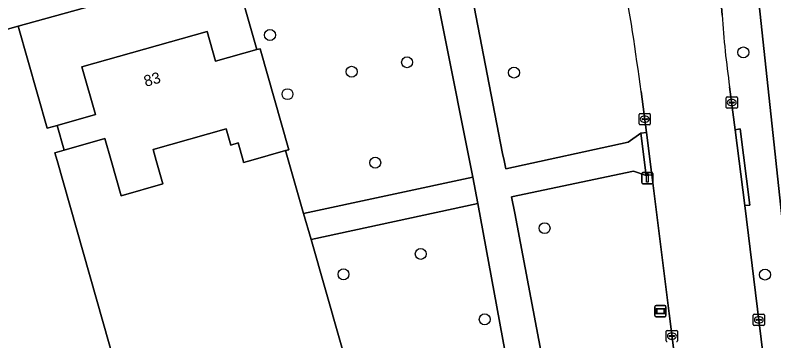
# Model space of a CAD drawing. Extents: x 159680 to 160786, y 387323 to 388340.
# Drawn here: x 160082.7 to 160150.5, y 388233.9 to 388263 of the extents above; entities that cross this region are included whole.
import ezdxf

# ---------------------------------------------------------------- set-up
doc = ezdxf.new("R2010")
doc.units = 0
for name, color, linetype in [('IMGEO_Berm_groen', 7, 'Continuous'), ('IMGEO_Boom', 7, 'Continuous'), ('IMGEO_Erf', 7, 'Continuous'), ('IMGEO_Groenvoorziening', 7, 'Continuous'), ('IMGEO_Kolk', 7, 'Continuous'), ('IMGEO_Lichtmast', 7, 'Continuous'), ('IMGEO_Pand', 7, 'Continuous'), ('IMGEO_Pand_nummerreeks', 7, 'Continuous'), ('IMGEO_Rijbaan_lokaal_gesloten', 7, 'Continuous'), ('IMGEO_Voetpad_open', 7, 'Continuous'), ('IMGEO_Wegwijzer', 7, 'Continuous')]:
    doc.layers.add(name, color=color, linetype=linetype)

msp = doc.modelspace()

# ---------------------------------------------------------------- linework, layer by layer
at = {"layer": 'IMGEO_Berm_groen'}
for points in [[(160137.008, 388266.854), (160136.321, 388270.335), (160136.221, 388270.792), (160136.153, 388271.101), (160136.033, 388271.633), (160132.767, 388275.99), (160132.345, 388275.87), (160122.307, 388273.024), (160122.092, 388272.863), (160122.045, 388272.598), (160126.286, 388250.642), (160126.425, 388250), (160126.587, 388249.251), (160137.521, 388251.646), (160138.656, 388252.437), (160139.147, 388252.5), (160138.671, 388256.176)], [(160139.623, 388248.722), (160139.131, 388248.664), (160137.986, 388249.055), (160127.078, 388246.763), (160127.367, 388245.288), (160133.099, 388214.971), (160135.906, 388202.521), (160136.067, 388201.902), (160136.4, 388200.922)], [(160142.771, 388205.698), (160142.679, 388206.662), (160141.02, 388218.22), (160139.648, 388218.046), (160139.152, 388221.965), (160140.503, 388222.136), (160139.37, 388231.076), (160140.243, 388231.181), (160141.348, 388231.294), (160141.806, 388231.342), (160141.186, 388236.314), (160139.623, 388248.722)]]:
    msp.add_lwpolyline(points, dxfattribs=at)
msp.add_arc((159920.176, 388227.616), 220.354, 7.44707, 10.25728, dxfattribs=at)
at = {"layer": 'IMGEO_Boom'}
for centre in [(160105.473, 388261.231), (160147.818, 388259.675), (160117.738, 388258.794), (160112.779, 388257.948), (160127.302, 388257.869), (160107.044, 388255.937), (160114.887, 388249.807), (160130.036, 388243.946), (160118.961, 388241.643), (160112.05, 388239.818), (160149.758, 388239.794), (160124.685, 388235.788)]:
    msp.add_circle(centre, 0.489, dxfattribs=at)
at = {"layer": 'IMGEO_Erf'}
msp.add_lwpolyline([(160147.032, 388284.577), (160150.721, 388250), (160153.374, 388225.141), (160163.819, 388225.843), (160177.157, 388226.739), (160176.714, 388233.71), (160219.361, 388236.279), (160234.045, 388237.327), (160255.429, 388238.614), (160306.635, 388241.962), (160306.618, 388242.381), (160308.04, 388242.436), (160308.078, 388242.784), (160311.828, 388243.031)], dxfattribs=at)
for points in [[(160082.959, 388262.009), (160085.538, 388252.889), (160086.431, 388253.142), (160089.867, 388254.114), (160088.658, 388258.387), (160099.848, 388261.552), (160100.605, 388258.877), (160104.296, 388259.921), (160102.172, 388267.364)], [(160108.481, 388245.258), (160106.876, 388250.883), (160103.754, 388250), (160103.118, 388249.82), (160103.067, 388250), (160102.623, 388251.571), (160101.961, 388251.384), (160101.552, 388252.828), (160095.011, 388250.976), (160095.287, 388250), (160095.88, 388247.907), (160092.152, 388246.852), (160091.262, 388250), (160090.706, 388251.966), (160087.059, 388250.934), (160086.243, 388250.703), (160086.442, 388250), (160092.27, 388229.392), (160099.852, 388202.58), (160101.213, 388197.768), (160092.982, 388195.44), (160093.298, 388194.325), (160120.831, 388201.991), (160109.147, 388242.928)]]:
    msp.add_lwpolyline(points, close=True, dxfattribs=at)
at = {"layer": 'IMGEO_Groenvoorziening'}
msp.add_lwpolyline([(160118.345, 388271.871), (160102.172, 388267.364), (160104.296, 388259.921), (160104.599, 388260.007), (160107.158, 388250.963), (160106.876, 388250.883), (160108.481, 388245.258), (160123.608, 388248.52), (160123.315, 388250), (160119.058, 388271.433)], dxfattribs=at)
msp.add_lwpolyline([(160127.743, 388226.213), (160124.075, 388246.165), (160109.147, 388242.928), (160120.831, 388201.991), (160121.387, 388202.146), (160122.755, 388197.329), (160133.212, 388200.367), (160133.029, 388201.533)], close=True, dxfattribs=at)
at = {"layer": 'IMGEO_Kolk'}
for p, q in [((160146.282, 388254.76), (160146.282, 388255.612)), ((160146.357, 388255.686), (160147.209, 388255.686)), ((160146.541, 388255.18), (160146.541, 388255.192)), ((160146.979, 388255.143), (160146.581, 388255.143)), ((160146.584, 388255.229), (160146.982, 388255.229)), ((160146.77, 388255.466), (160146.795, 388255.466)), ((160147.025, 388255.192), (160147.025, 388255.18)), ((160147.283, 388255.612), (160147.283, 388254.76)), ((160147.209, 388254.686), (160146.357, 388254.686)), ((160146.793, 388254.906), (160146.768, 388254.906)), ((160138.495, 388253.275), (160138.495, 388254.127)), ((160138.57, 388254.201), (160139.422, 388254.201)), ((160138.754, 388253.695), (160138.754, 388253.707)), ((160138.797, 388253.744), (160139.195, 388253.744)), ((160138.983, 388253.981), (160139.008, 388253.981)), ((160139.238, 388253.707), (160139.238, 388253.695)), ((160139.496, 388254.127), (160139.496, 388253.275)), ((160139.422, 388253.201), (160138.57, 388253.201)), ((160139.192, 388253.658), (160138.794, 388253.658)), ((160139.006, 388253.421), (160138.981, 388253.421)), ((160148.703, 388235.317), (160148.703, 388236.169)), ((160148.778, 388236.243), (160149.63, 388236.243)), ((160149.704, 388236.169), (160149.704, 388235.317)), ((160148.962, 388235.737), (160148.962, 388235.749)), ((160149.4, 388235.7), (160149.002, 388235.7)), ((160149.005, 388235.786), (160149.403, 388235.786)), ((160149.214, 388235.463), (160149.189, 388235.463)), ((160149.191, 388236.023), (160149.216, 388236.023)), ((160149.446, 388235.749), (160149.446, 388235.737)), ((160140.923, 388233.865), (160140.923, 388234.717)), ((160140.998, 388234.791), (160141.85, 388234.791)), ((160141.924, 388234.717), (160141.924, 388233.865)), ((160149.63, 388235.243), (160148.778, 388235.243)), ((160141.182, 388234.285), (160141.182, 388234.297)), ((160141.62, 388234.248), (160141.222, 388234.248)), ((160141.225, 388234.334), (160141.623, 388234.334)), ((160141.434, 388234.011), (160141.409, 388234.011)), ((160141.411, 388234.571), (160141.436, 388234.571)), ((160141.666, 388234.297), (160141.666, 388234.285))]:
    msp.add_line(p, q, dxfattribs=at)
for points in [[(160146.282, 388254.76), (160146.282, 388255.612)], [(160146.357, 388255.686), (160147.209, 388255.686)], [(160147.283, 388255.612), (160147.283, 388254.76)], [(160147.209, 388254.686), (160146.357, 388254.686)], [(160138.495, 388253.275), (160138.495, 388254.127)], [(160138.57, 388254.201), (160139.422, 388254.201)], [(160139.496, 388254.127), (160139.496, 388253.275)], [(160139.422, 388253.201), (160138.57, 388253.201)], [(160148.703, 388235.317), (160148.703, 388236.169)], [(160148.778, 388236.243), (160149.63, 388236.243)], [(160149.704, 388236.169), (160149.704, 388235.317)], [(160140.923, 388233.865), (160140.923, 388234.717)], [(160140.998, 388234.791), (160141.85, 388234.791)], [(160141.924, 388234.717), (160141.924, 388233.865)], [(160149.63, 388235.243), (160148.778, 388235.243)]]:
    msp.add_lwpolyline(points, dxfattribs=at)
for centre, radius, start, end in [((160146.359, 388255.61), 0.0765, 91.55205, 178.44795), ((160146.359, 388255.61), 0.0765, 91.55205, 178.44795), ((160146.581, 388255.189), 0.0403, 85.87752, 175.75265), ((160146.578, 388255.179), 0.0366, 178.93798, 274.71019), ((160146.982, 388255.186), 0.043, 264.86636, 352.45326), ((160146.986, 388255.191), 0.0386, 1.73085, 96.63898), ((160147.207, 388255.61), 0.0765, 1.55205, 88.44795), ((160147.207, 388255.61), 0.0765, 1.55205, 88.44795), ((160146.359, 388254.762), 0.0765, 181.55205, 268.44795), ((160146.359, 388254.762), 0.0765, 181.55205, 268.44795), ((160147.207, 388254.762), 0.0765, 271.55205, 358.44795), ((160147.207, 388254.762), 0.0765, 271.55205, 358.44795), ((160138.572, 388254.125), 0.0765, 91.55205, 178.44795), ((160138.572, 388254.125), 0.0765, 91.55205, 178.44795), ((160138.794, 388253.704), 0.0403, 85.87752, 175.75265), ((160138.791, 388253.694), 0.0366, 178.93798, 274.71019), ((160139.195, 388253.701), 0.043, 264.86636, 352.45326), ((160139.199, 388253.706), 0.0386, 1.73085, 96.63898), ((160139.42, 388254.125), 0.0765, 1.55205, 88.44795), ((160139.42, 388254.125), 0.0765, 1.55205, 88.44795), ((160138.572, 388253.277), 0.0765, 181.55205, 268.44795), ((160138.572, 388253.277), 0.0765, 181.55205, 268.44795), ((160139.42, 388253.277), 0.0765, 271.55205, 358.44795), ((160139.42, 388253.277), 0.0765, 271.55205, 358.44795), ((160148.78, 388236.167), 0.0765, 91.55205, 178.44795), ((160148.78, 388236.167), 0.0765, 91.55205, 178.44795), ((160149.628, 388236.167), 0.0765, 1.55205, 88.44795), ((160149.628, 388236.167), 0.0765, 1.55205, 88.44795), ((160149.002, 388235.746), 0.0403, 85.87752, 175.75265), ((160148.999, 388235.736), 0.0366, 178.93798, 274.71019), ((160149.403, 388235.743), 0.043, 264.86636, 352.45326), ((160149.407, 388235.748), 0.0386, 1.73085, 96.63898), ((160141, 388234.715), 0.0765, 91.55205, 178.44795), ((160141, 388234.715), 0.0765, 91.55205, 178.44795), ((160141.848, 388234.715), 0.0765, 1.55205, 88.44795), ((160141.848, 388234.715), 0.0765, 1.55205, 88.44795), ((160148.78, 388235.319), 0.0765, 181.55205, 268.44795), ((160148.78, 388235.319), 0.0765, 181.55205, 268.44795), ((160149.628, 388235.319), 0.0765, 271.55205, 358.44795), ((160149.628, 388235.319), 0.0765, 271.55205, 358.44795), ((160141.222, 388234.294), 0.0403, 85.87752, 175.75265), ((160141.219, 388234.284), 0.0366, 178.93798, 274.71019), ((160141.623, 388234.291), 0.043, 264.86636, 352.45326), ((160141.627, 388234.296), 0.0386, 1.73085, 96.63898), ((160141, 388233.867), 0.0765, 181.55205, 268.44795), ((160141, 388233.867), 0.0765, 181.55205, 268.44795), ((160141.848, 388233.867), 0.0765, 271.55205, 358.44795), ((160141.848, 388233.867), 0.0765, 271.55205, 358.44795)]:
    msp.add_arc(centre, radius, start, end, dxfattribs=at)
for centre, major_axis, ratio, start_param, end_param in [((160146.769, 388255.186), (-0.387, 0.002), 0.722429, 4.712389, 7.853982), ((160146.794, 388255.186), (-0.39, 0.002), 0.717154, 1.570796, 4.712389), ((160138.982, 388253.701), (-0.387, 0.002), 0.722429, 4.712389, 7.853982), ((160139.007, 388253.701), (-0.39, 0.002), 0.717154, 1.570796, 4.712389), ((160149.19, 388235.743), (-0.387, 0.002), 0.722429, 4.712389, 7.853982), ((160149.215, 388235.743), (-0.39, 0.002), 0.717154, 1.570796, 4.712389), ((160141.41, 388234.291), (-0.387, 0.002), 0.722429, 4.712389, 7.853982), ((160141.435, 388234.291), (-0.39, 0.002), 0.717154, 1.570796, 4.712389)]:
    msp.add_ellipse(centre, major_axis=major_axis, ratio=ratio, start_param=start_param, end_param=end_param, dxfattribs=at)
at = {"layer": 'IMGEO_Lichtmast'}
for p, q in [((160138.731, 388248.025), (160138.731, 388248.825)), ((160138.731, 388248.825), (160138.731, 388248.025)), ((160138.831, 388248.925), (160139.621, 388248.925)), ((160139.621, 388248.925), (160138.831, 388248.925)), ((160139.721, 388248.825), (160139.721, 388248.025)), ((160139.721, 388248.025), (160139.721, 388248.825)), ((160139.621, 388247.925), (160138.831, 388247.925)), ((160138.831, 388247.925), (160139.621, 388247.925))]:
    msp.add_line(p, q, dxfattribs=at)
msp.add_lwpolyline([(160139.151, 388248.8), (160139.301, 388248.8), (160139.301, 388248.05), (160139.151, 388248.05), (160139.151, 388248.8)], dxfattribs=at)
for centre, start, end in [((160138.831, 388248.825), 90, 180), ((160138.831, 388248.825), 90, 180), ((160139.621, 388248.825), 0, 90), ((160139.621, 388248.825), 360, 90), ((160138.831, 388248.025), 180, 270), ((160138.831, 388248.025), 180, 270), ((160139.621, 388248.025), 270, 0), ((160139.621, 388248.025), 270, 0)]:
    msp.add_arc(centre, 0.1, start, end, dxfattribs=at)
at = {"layer": 'IMGEO_Pand'}
for points in [[(160086.442, 388250), (160086.243, 388250.703), (160087.059, 388250.934), (160086.431, 388253.142), (160085.538, 388252.889), (160082.959, 388262.009), (160067.61, 388257.668), (160069.779, 388250), (160073.455, 388237.002), (160063.993, 388234.327), (160065.026, 388230.675), (160067.34, 388222.416), (160092.27, 388229.392)], [(160107.158, 388250.963), (160104.599, 388260.007), (160104.296, 388259.921), (160100.605, 388258.877), (160099.848, 388261.552), (160088.658, 388258.387), (160089.867, 388254.114), (160086.431, 388253.142), (160087.059, 388250.934), (160090.706, 388251.966), (160091.262, 388250), (160092.152, 388246.852), (160095.88, 388247.907), (160095.287, 388250), (160095.011, 388250.976), (160101.552, 388252.828), (160101.961, 388251.384), (160102.623, 388251.571), (160103.067, 388250), (160103.118, 388249.82), (160103.754, 388250), (160106.876, 388250.883)]]:
    msp.add_lwpolyline(points, close=True, dxfattribs=at)
at = {"layer": 'IMGEO_Rijbaan_lokaal_gesloten'}
for points in [[(160145.917, 388263.008), (160145.677, 388265.932), (160145.1, 388272.783), (160144.201, 388284.009)], [(160157.629, 388167.465), (160157.374, 388169.435), (160156.75, 388174.448), (160156.232, 388178.611), (160155.074, 388187.921), (160153.761, 388198.469), (160152.383, 388209.352), (160151.687, 388214.852), (160150.027, 388229.023), (160149.565, 388232.805), (160147.942, 388245.979), (160147.08, 388252.755), (160146.59, 388256.604)], [(160138.671, 388256.176), (160139.147, 388252.5), (160139.623, 388248.722), (160141.186, 388236.314), (160141.806, 388231.342), (160144.511, 388209.635), (160147.864, 388181.559)]]:
    msp.add_lwpolyline(points, dxfattribs=at)
for centre, radius, start, end in [((159920.176, 388227.616), 220.354, 7.44707, 10.25728), ((160232.42, 388268.861), 86.701, 183.87105, 188.1274)]:
    msp.add_arc(centre, radius, start, end, dxfattribs=at)
at = {"layer": 'IMGEO_Voetpad_open'}
for points in [[(160159.285, 388178.9), (160157.662, 388191.738), (160154.348, 388218.095), (160153.374, 388225.141), (160150.721, 388250), (160147.032, 388284.577)], [(160144.201, 388284.009), (160145.1, 388272.783), (160145.579, 388272.824), (160146.152, 388265.957), (160145.677, 388265.932), (160145.917, 388263.008)], [(160124.715, 388282.606), (160120.598, 388281.431), (160120.705, 388281.03), (160121.28, 388279.115), (160120.319, 388278.843), (160120.85, 388276.966), (160121.844, 388277.25), (160122.184, 388276.123), (160121.676, 388275.98), (160062.035, 388259.214), (160062.828, 388256.338), (160067.61, 388257.668), (160082.959, 388262.009), (160102.172, 388267.364), (160118.345, 388271.871), (160122.307, 388273.024), (160132.345, 388275.87), (160132.767, 388275.99), (160128.574, 388281.643)], [(160127.367, 388245.288), (160127.078, 388246.763), (160137.986, 388249.055), (160139.131, 388248.664), (160138.656, 388252.437), (160137.521, 388251.646), (160126.587, 388249.251), (160126.425, 388250), (160126.286, 388250.642), (160122.045, 388272.598), (160122.092, 388272.863), (160122.307, 388273.024), (160118.345, 388271.871)], [(160119.058, 388271.433), (160123.315, 388250), (160123.608, 388248.52), (160124.075, 388246.165), (160127.743, 388226.213), (160133.029, 388201.533), (160133.212, 388200.367), (160133.408, 388199.121), (160136.4, 388200.922), (160136.067, 388201.902), (160135.906, 388202.521), (160133.099, 388214.971), (160127.367, 388245.288)], [(160146.59, 388256.604), (160147.08, 388252.755), (160147.521, 388252.825), (160148.386, 388246.014), (160147.942, 388245.979), (160149.565, 388232.805), (160150.025, 388232.882), (160150.516, 388229.12), (160150.027, 388229.023), (160151.687, 388214.852)]]:
    msp.add_lwpolyline(points, dxfattribs=at)
for points in [[(160139.623, 388248.722), (160139.147, 388252.5), (160138.656, 388252.437), (160139.131, 388248.664)], [(160148.386, 388246.014), (160147.521, 388252.825), (160147.08, 388252.755), (160147.942, 388245.979)], [(160123.608, 388248.52), (160108.481, 388245.258), (160109.147, 388242.928), (160124.075, 388246.165)]]:
    msp.add_lwpolyline(points, close=True, dxfattribs=at)
msp.add_arc((160232.42, 388268.861), 86.701, 183.87105, 188.1274, dxfattribs=at)
at = {"layer": 'IMGEO_Wegwijzer'}
for p, q in [((160139.91, 388236.118), (160139.91, 388236.918)), ((160139.91, 388236.918), (160139.91, 388236.118)), ((160140.01, 388237.018), (160140.8, 388237.018)), ((160140.8, 388237.018), (160140.01, 388237.018)), ((160140.9, 388236.918), (160140.9, 388236.118)), ((160140.9, 388236.118), (160140.9, 388236.918)), ((160140.8, 388236.018), (160140.01, 388236.018)), ((160140.01, 388236.018), (160140.8, 388236.018))]:
    msp.add_line(p, q, dxfattribs=at)
for points in [[(160140.011, 388236.75), (160140.799, 388236.75), (160140.799, 388236.286), (160140.011, 388236.286), (160140.011, 388236.75)], [(160140.076, 388236.685), (160140.076, 388236.351), (160140.734, 388236.351), (160140.734, 388236.685), (160140.076, 388236.685)]]:
    msp.add_lwpolyline(points, dxfattribs=at)
for centre, start, end in [((160140.01, 388236.918), 90, 180), ((160140.01, 388236.918), 90, 180), ((160140.8, 388236.918), 0, 90), ((160140.8, 388236.918), 360, 90), ((160140.01, 388236.118), 180, 270), ((160140.01, 388236.118), 180, 270), ((160140.8, 388236.118), 270, 0), ((160140.8, 388236.118), 270, 0)]:
    msp.add_arc(centre, 0.1, start, end, dxfattribs=at)

# ---------------------------------------------------------------- texts
at = {"layer": 'IMGEO_Pand_nummerreeks'}
msp.add_text('83', height=1, rotation=15.79312, dxfattribs=at).set_placement((160094.35, 388256.588))

doc.saveas('drawing.dxf')
